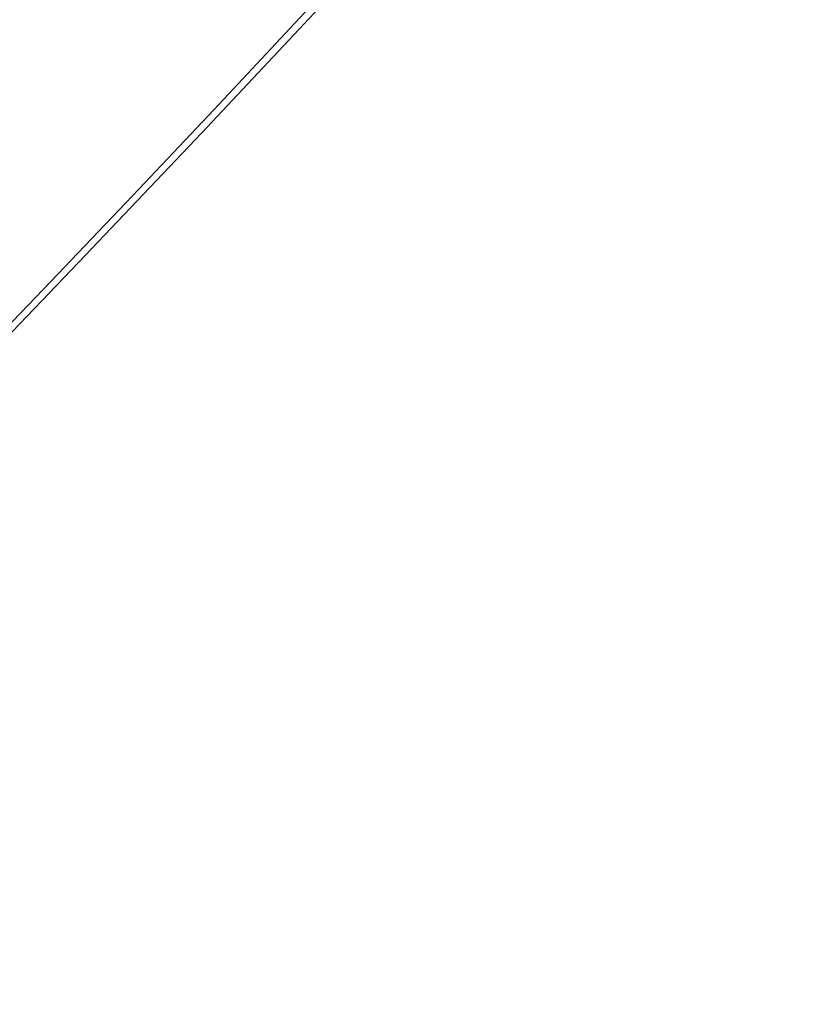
# Model space of a CAD drawing. Header units: millimetres. Extents: x -1649 to 240, y -242 to 238.
# Tile 510 of 656: x 20.485 to 21.257, y -22.144 to -21.183. Entities that reach past the tile are written whole.
import ezdxf

# ---------------------------------------------------------------- set-up
doc = ezdxf.new("R2010")
doc.units = ezdxf.units.MM
for name, color, linetype, true_color in [('BOMBILLA', 7, 'Continuous', 0xfff700), ('NEGRO', 7, 'Continuous', 0x292828), ('PANTALLA', 7, 'Continuous', 0xffffff)]:
    doc.layers.add(name, color=color, linetype=linetype, true_color=true_color)

# ---------------------------------------------------------------- blocks, each defined once
blk = doc.blocks.new('DOME M 29914')
at = {"layer": 'BOMBILLA', "extrusion": (0, 0, -1)}
blk.add_arc((-12.50152331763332, -0.01811837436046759, -330.6345638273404), 24.05871559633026, 180.8118392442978, 0.8118392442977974, dxfattribs=at)
at = {"layer": 'NEGRO', "extrusion": (0, 0, -1)}
for centre, radius, start, end in [((-12.49999999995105, -1.341600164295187e-10, -253.25), 211.4999999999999, 292.5907274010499, 112.5907273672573), ((-12.49999999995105, -1.341600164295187e-10, -253.5), 210, 329.857864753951, 149.8578647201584), ((-12.49999999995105, -1.341600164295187e-10, -253.25), 210.4999999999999, 292.5907274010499, 112.5907273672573), ((-12.49999999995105, -1.341600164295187e-10, -253.5), 206, 329.857864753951, 149.8578647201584), ((-12.49999999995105, -1.341600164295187e-10, -247), 199.5, 292.5907274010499, 112.5907273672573), ((-12.49999999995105, -1.341500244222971e-10, -258.5), 211.5, 292.590727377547, 112.5907273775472), ((-12.49999999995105, -1.341506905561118e-10, -248), 210.5, 292.590727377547, 112.5907273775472), ((-12.49999999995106, -1.341466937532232e-10, -258.4999999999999), 210.5, 292.5907273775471, 112.5907273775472), ((-12.49999999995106, -1.341513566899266e-10, -247.5), 199.5, 292.5907273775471, 112.5907273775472), ((-12.49999999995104, -1.341606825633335e-10, -259.5), 210, 329.8578647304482, 149.8578647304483), ((-12.49999999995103, -1.341431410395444e-10, -259.5), 206, 329.8578647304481, 149.8578647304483), ((-12.49999999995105, -1.341600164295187e-10, -253.25), 211.4999999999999, 112.5907273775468, 292.5907274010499), ((-12.49999999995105, -1.341950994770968e-10, -248), 211.5, 112.5907273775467, 292.5907273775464), ((-12.49999999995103, -1.341977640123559e-10, -258.4999999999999), 211.5, 112.5907273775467, 292.5907273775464), ((-12.49999999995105, -1.341600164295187e-10, -253.25), 210.4999999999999, 112.5907273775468, 292.5907274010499), ((-12.49999999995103, -1.341911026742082e-10, -258.5), 210.5, 112.5907273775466, 292.5907273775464), ((-12.49999999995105, -1.341600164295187e-10, -247), 199.5, 112.5907273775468, 292.5907274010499), ((-12.49999999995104, -1.341873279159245e-10, -247.5), 199.5, 112.5907273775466, 292.5907273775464), ((-12.49999999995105, -1.341600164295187e-10, -253.5), 210, 149.8578647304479, 329.857864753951), ((-12.49999999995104, -1.341280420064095e-10, -259.5), 210, 149.8578647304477, 329.8578647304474), ((-12.49999999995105, -1.341600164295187e-10, -253.5), 206, 149.8578647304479, 329.857864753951), ((-12.49999999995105, -1.341633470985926e-10, -259.5), 206, 149.8578647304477, 329.8578647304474), ((-12.49999999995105, -1.341600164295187e-10, -265.119279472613), 28.40000000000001, 60.27582303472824, 240.2758230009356), ((-12.49999999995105, -1.341569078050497e-10, -265.619279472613), 26.30000000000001, 60.27582301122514, 240.2758230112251), ((-12.49999999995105, -1.341600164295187e-10, -264.369279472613), 26.30000000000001, 60.27582303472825, 240.2758230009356), ((-12.49999999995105, -1.341582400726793e-10, -267.119279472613), 28.40000000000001, 60.27582301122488, 240.2758230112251), ((-12.49999999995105, -1.341571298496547e-10, -275.919279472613), 23.10000000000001, 60.27582301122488, 240.2758230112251), ((-12.49999999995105, -1.341600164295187e-10, -258.5), 32.49999999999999, 179.8578647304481, 359.8578647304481), ((-12.49999999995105, -1.341600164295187e-10, -257.5), 32.49999999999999, 179.8578647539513, 359.8578647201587), ((-12.49999999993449, -1.051529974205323e-10, -267.1192794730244), 23.09999999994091, 199.3777590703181, 240.2758230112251), ((-12.49999999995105, -1.341600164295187e-10, -271.519279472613), 23.10000000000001, 199.3777590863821, 240.2758230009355)]:
    blk.add_arc(centre, radius, start, end, dxfattribs=at)
at = {"layer": 'NEGRO'}
for centre, radius, start, end in [((12.49999999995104, -1.341891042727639e-10, 248), 211.5, 67.4092726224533, 247.4092726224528), ((12.49999999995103, -1.341704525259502e-10, 246.5), 210, 67.4092726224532, 247.4092726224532), ((12.49999999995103, -1.341822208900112e-10, 247.5), 210, 67.40927262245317, 210.1421352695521), ((12.49999999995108, -1.341893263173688e-10, 247.5), 210.0000000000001, 67.40927262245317, 210.1421352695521), ((12.49999999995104, -1.341498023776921e-10, 247.5), 206, 30.14213526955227, 210.1421352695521), ((12.49999999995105, -1.341773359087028e-10, 246.5), 199.5, 67.40927262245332, 247.4092726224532), ((12.49999999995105, -1.341449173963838e-10, 248), 210.5, 247.4092726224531, 67.4092726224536), ((12.49999999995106, -1.341553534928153e-10, 246.5), 210, 247.4092726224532, 67.4092726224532), ((12.49999999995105, -1.34168010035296e-10, 246.5), 199.5, 247.4092726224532, 67.4092726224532), ((12.49999999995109, -1.341751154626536e-10, 247.5), 210, 247.4092726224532, 30.14213526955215), ((12.49999999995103, -1.341253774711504e-10, 247.5), 210.0000000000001, 247.4092726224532, 30.14213526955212), ((12.49999999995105, -1.341600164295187e-10, 247.5), 206, 210.1421352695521, 30.14213526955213), ((12.49999999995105, -1.341644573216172e-10, 263.1192794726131), 28.4, 299.7241769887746, 119.7241769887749), ((12.49999999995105, -1.341675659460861e-10, 263.1192794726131), 26.3, 299.7241769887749, 119.7241769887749), ((12.49999999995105, -1.341600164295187e-10, 256.5), 32.49999999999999, 180.1421352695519, 0.1421352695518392)]:
    blk.add_arc(centre, radius, start, end, dxfattribs=at)
for points, weights in [([(93.57808880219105, 194.866481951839, 246.9393398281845), (-296.1548751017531, 357.0226595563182, 246.9393398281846), (-458.3110527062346, -32.71030434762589, 246.9393398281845), (-68.57808880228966, -194.8664819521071, 246.9393398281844)], [0.8164906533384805, 0.2721635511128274, 0.2721635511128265, 0.8164906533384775]), ([(93.3064566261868, 194.2136297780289, 247.6464466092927), (-295.1208029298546, 355.826543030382, 247.6464466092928), (-456.7337161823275, -32.60071652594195, 247.6464466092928), (-68.3064566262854, -194.213629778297, 247.6464466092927)], [0.8164906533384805, 0.2721635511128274, 0.2721635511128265, 0.8164906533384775]), ([(-68.57808880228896, -194.8664819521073, 246.9393398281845), (321.1548751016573, -357.0226595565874, 246.9393398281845), (483.3110527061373, 32.71030434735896, 246.9393398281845), (93.57808880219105, 194.866481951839, 246.9393398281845)], [0.8164906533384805, 0.2721635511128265, 0.2721635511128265, 0.8164906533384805]), ([(-68.3064566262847, -194.2136297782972, 247.6464466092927), (320.1208029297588, -355.8265430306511, 247.6464466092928), (481.7337161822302, 32.600716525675, 247.6464466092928), (93.3064566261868, 194.2136297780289, 247.6464466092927)], [0.8164906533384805, 0.2721635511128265, 0.2721635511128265, 0.8164906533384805])]:
    blk.add_rational_spline(points, weights, degree=3, dxfattribs=at)
for points, weights, knots in [([(6.907576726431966, -20.47675540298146, 267.788785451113), (18.72983697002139, -23.70554248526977, 268.038785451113), (27.43717872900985, -15.08155832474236, 268.288785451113), (36.14452048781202, -6.457574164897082, 268.538785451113), (33.02960200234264, 5.39519707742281, 268.788785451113), (29.91468351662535, 17.24796832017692, 269.038785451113), (18.09242327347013, 20.47675540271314, 269.288785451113), (6.270163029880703, 23.70554248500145, 269.538785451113), (-2.437178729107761, 15.08155832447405, 269.788785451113), (-11.14452048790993, 6.457574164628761, 270.038785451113), (-8.029602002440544, -5.39519707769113, 270.288785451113), (-4.914683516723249, -17.24796832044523, 270.538785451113), (6.907576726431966, -20.47675540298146, 270.788785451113), (18.72983697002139, -23.70554248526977, 271.038785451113), (27.43717872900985, -15.08155832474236, 271.288785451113), (36.14452048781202, -6.457574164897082, 271.538785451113), (33.02960200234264, 5.39519707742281, 271.788785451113), (29.91468351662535, 17.24796832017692, 272.038785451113), (18.09242327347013, 20.47675540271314, 272.288785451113), (6.270163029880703, 23.70554248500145, 272.538785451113), (-2.437178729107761, 15.08155832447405, 272.788785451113), (-11.14452048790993, 6.457574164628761, 273.038785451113), (-8.029602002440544, -5.39519707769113, 273.288785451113), (-4.914683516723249, -17.24796832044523, 273.538785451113), (6.907576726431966, -20.47675540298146, 273.788785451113), (18.72983697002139, -23.70554248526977, 274.038785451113), (27.43717872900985, -15.08155832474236, 274.288785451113), (36.14452048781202, -6.457574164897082, 274.538785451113), (33.02960200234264, 5.39519707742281, 274.788785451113), (29.91468351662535, 17.24796832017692, 275.038785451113), (18.09242327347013, 20.47675540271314, 275.288785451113), (12.34638650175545, 22.04606016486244, 275.4102942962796), (6.622775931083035, 20.39683669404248, 275.5505617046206)], [1, 0.866025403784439, 1, 0.866025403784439, 1, 0.866025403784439, 1, 0.866025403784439, 1, 0.866025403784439, 1, 0.866025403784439, 1, 0.866025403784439, 1, 0.866025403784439, 1, 0.866025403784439, 1, 0.866025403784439, 1, 0.866025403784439, 1, 0.866025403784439, 1, 0.866025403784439, 1, 0.866025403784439, 1, 0.866025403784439, 1, 0.9300682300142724, 0.9331421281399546], [0, 0, 0, 0.0416666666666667, 0.0416666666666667, 0.0833333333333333, 0.0833333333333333, 0.125, 0.125, 0.166666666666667, 0.166666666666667, 0.208333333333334, 0.208333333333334, 0.25, 0.25, 0.291666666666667, 0.291666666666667, 0.333333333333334, 0.333333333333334, 0.375, 0.375, 0.416666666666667, 0.416666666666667, 0.458333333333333, 0.458333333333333, 0.5, 0.5, 0.541666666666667, 0.541666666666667, 0.583333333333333, 0.583333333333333, 0.625, 0.625, 0.646749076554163, 0.646749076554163, 0.646749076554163]), ([(6.907576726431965, -20.47675540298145, 265.680037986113), (18.72983697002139, -23.70554248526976, 265.930037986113), (27.43717872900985, -15.08155832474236, 266.180037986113), (36.14452048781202, -6.457574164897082, 266.430037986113), (33.02960200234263, 5.395197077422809, 266.680037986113), (29.91468351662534, 17.24796832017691, 266.930037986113), (18.09242327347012, 20.47675540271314, 267.180037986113), (6.270163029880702, 23.70554248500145, 267.430037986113), (-2.437178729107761, 15.08155832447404, 267.680037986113), (-11.14452048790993, 6.457574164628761, 267.9300379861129), (-8.029602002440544, -5.39519707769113, 268.180037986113), (-4.914683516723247, -17.24796832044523, 268.430037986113), (6.907576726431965, -20.47675540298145, 268.680037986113), (18.72983697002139, -23.70554248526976, 268.930037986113), (27.43717872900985, -15.08155832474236, 269.180037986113), (36.14452048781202, -6.457574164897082, 269.430037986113), (33.02960200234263, 5.395197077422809, 269.680037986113), (29.91468351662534, 17.24796832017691, 269.930037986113), (18.09242327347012, 20.47675540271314, 270.180037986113), (6.270163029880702, 23.70554248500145, 270.430037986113), (-2.437178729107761, 15.08155832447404, 270.680037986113), (-11.14452048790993, 6.457574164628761, 270.9300379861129), (-8.029602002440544, -5.39519707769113, 271.180037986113), (-4.914683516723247, -17.24796832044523, 271.430037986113), (6.907576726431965, -20.47675540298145, 271.680037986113), (18.72983697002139, -23.70554248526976, 271.930037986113), (27.43717872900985, -15.08155832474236, 272.180037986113), (36.14452048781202, -6.457574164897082, 272.430037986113), (33.02960200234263, 5.395197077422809, 272.680037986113), (29.91468351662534, 17.24796832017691, 272.930037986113), (18.09242327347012, 20.47675540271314, 273.180037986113), (6.270163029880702, 23.70554248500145, 273.430037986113), (-2.437178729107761, 15.08155832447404, 273.680037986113), (-11.14452048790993, 6.457574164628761, 273.9300379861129), (-8.029602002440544, -5.39519707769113, 274.180037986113), (-4.914683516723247, -17.24796832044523, 274.430037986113), (6.907576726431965, -20.47675540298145, 274.680037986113), (18.72983697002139, -23.70554248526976, 274.930037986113), (27.43717872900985, -15.08155832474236, 275.180037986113), (33.52303629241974, -9.053962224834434, 275.3547714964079), (33.72102674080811, -0.4906464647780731, 275.5505846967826)], [1, 0.866025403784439, 1, 0.866025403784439, 1, 0.866025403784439, 1, 0.866025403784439, 1, 0.866025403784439, 1, 0.866025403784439, 1, 0.866025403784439, 1, 0.866025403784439, 1, 0.866025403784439, 1, 0.866025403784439, 1, 0.866025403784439, 1, 0.866025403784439, 1, 0.866025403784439, 1, 0.866025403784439, 1, 0.866025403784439, 1, 0.866025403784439, 1, 0.866025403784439, 1, 0.866025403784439, 1, 0.866025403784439, 1, 0.9024248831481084, 0.946979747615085], [0, 0, 0, 0.0416666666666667, 0.0416666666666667, 0.0833333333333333, 0.0833333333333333, 0.125, 0.125, 0.166666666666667, 0.166666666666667, 0.208333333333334, 0.208333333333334, 0.25, 0.25, 0.291666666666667, 0.291666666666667, 0.333333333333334, 0.333333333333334, 0.375, 0.375, 0.416666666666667, 0.416666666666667, 0.458333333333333, 0.458333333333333, 0.5, 0.5, 0.541666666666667, 0.541666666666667, 0.583333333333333, 0.583333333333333, 0.625, 0.625, 0.666666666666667, 0.666666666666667, 0.708333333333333, 0.708333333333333, 0.75, 0.75, 0.791666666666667, 0.791666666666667, 0.8220129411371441, 0.8220129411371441, 0.8220129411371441])]:
    blk.add_rational_spline(points, weights, degree=2, knots=knots, dxfattribs=at)
at = {"layer": 'PANTALLA', "extrusion": (0, 0, -1)}
for radius in [210, 206]:
    blk.add_arc((-12.49999999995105, -1.341611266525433e-10, -259.5), radius, 59.85786473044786, 239.8578647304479, dxfattribs=at)
at = {"layer": 'PANTALLA'}
for radius in [210, 206]:
    blk.add_arc((12.49999999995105, -1.341600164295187e-10, 259.5), radius, 120.1421352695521, 300.1421352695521, dxfattribs=at)
at = {"layer": 'PANTALLA', "extrusion": (0.864782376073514, 0.5021468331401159, 3.049165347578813e-17)}
for radius in [210, 206]:
    blk.add_arc((-6.276835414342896, 259.5, 10.80977970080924), radius, 0, 180, dxfattribs=at)
at = {"layer": 'PANTALLA', "extrusion": (0.502146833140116, -0.864782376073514, 0)}
for centre, radius, start in [((10.80977970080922, 259.5000000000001, 6.276835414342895), 210, 358.5434189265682), ((10.80977970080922, 259.5000000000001, 6.276835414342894), 206, 358.5151295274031)]:
    blk.add_arc(centre, radius, start, 180, dxfattribs=at)
at = {"layer": 'PANTALLA'}
for points, knots in [([(-152.2349515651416, 130.1303219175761, 254.1619244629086), (-148.4311605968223, 134.9456279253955, 254.1619244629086), (-144.4180670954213, 139.5918377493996, 254.1619244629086), (-135.9963979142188, 148.5192942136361, 254.1619244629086), (-131.5918717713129, 152.7962481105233, 254.1619244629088), (-124.7138543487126, 158.9127901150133, 254.1619244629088), (-122.3769522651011, 160.9009771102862, 254.1619244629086), (-117.6176894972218, 164.7734917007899, 254.1619244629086), (-115.1959005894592, 166.6573540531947, 254.1619244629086), (-111.5026355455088, 169.4024914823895, 254.1619244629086), (-110.2615802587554, 170.3039992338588, 254.1619244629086), (-107.7599337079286, 172.0796504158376, 254.1619244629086), (-106.4994175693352, 172.9537405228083, 254.1619244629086), (-103.9594537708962, 174.6741348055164, 254.1619244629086), (-102.6800823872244, 175.520387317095, 254.1619244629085), (-100.7472989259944, 176.7686126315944, 254.1619244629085), (-100.1007342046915, 177.1811721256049, 254.1619244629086), (-98.8032001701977, 177.9991313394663, 254.1619244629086), (-98.15215282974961, 178.4045800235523, 254.1619244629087), (-97.49894991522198, 178.806420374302, 254.1619244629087), (-96.74110677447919, 179.2726337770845, 254.1619244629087), (-95.98024954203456, 179.7340592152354, 254.1619244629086), (-94.45285327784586, 180.6471250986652, 254.1619244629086), (-93.68619060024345, 181.0988390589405, 254.1619244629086), (-92.91676112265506, 181.5456180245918, 254.1619244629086), (-92.14730831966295, 181.9924105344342, 254.1619244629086), (-91.37496414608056, 182.4343399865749, 254.1619244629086), (-89.82484464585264, 183.3082725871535, 254.1619244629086), (-89.04694384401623, 183.7403460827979, 254.1619244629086), (-88.2664026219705, 184.1674158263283, 254.1619244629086), (-87.59360014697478, 184.5355367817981, 254.1619244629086), (-86.91874742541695, 184.8999885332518, 254.1619244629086), (-85.56516968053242, 185.6214309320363, 254.1619244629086), (-84.88636327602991, 185.9784647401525, 254.1619244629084), (-82.84422539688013, 187.0383287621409, 254.1619244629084), (-81.47507822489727, 187.7299720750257, 254.1619244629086), (-78.72187086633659, 189.0831246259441, 254.1619244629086), (-77.33789335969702, 189.7445932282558, 254.1619244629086), (-74.55568938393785, 191.0370767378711, 254.1619244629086), (-73.15754646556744, 191.6680528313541, 254.1619244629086), (-68.94266623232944, 193.5148800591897, 254.1619244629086), (-66.1060665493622, 194.6843676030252, 254.1619244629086), (-60.38365236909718, 196.8981714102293, 254.1619244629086), (-57.49852536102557, 197.9422217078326, 254.1619244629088), (-48.77692298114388, 200.883796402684, 254.1619244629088), (-42.87909702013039, 202.5890336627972, 254.1619244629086), (-30.95104446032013, 205.4779007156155, 254.1619244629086), (-24.92655343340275, 206.6601414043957, 254.1619244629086), (-18.85895380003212, 207.5767833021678, 254.1619244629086), (-11.78366055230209, 208.6456590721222, 254.1619244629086), (-4.65834489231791, 209.3520919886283, 254.1619244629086), (9.636526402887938, 210.0345393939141, 254.1619244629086), (16.79673406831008, 210.0101076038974, 254.1619244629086), (38.24090065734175, 208.8396227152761, 254.1619244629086), (52.42274021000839, 206.5980561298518, 254.1619244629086), (66.26563000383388, 202.9304363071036, 254.1619244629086), (80.09839053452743, 199.2655001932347, 254.1619244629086), (93.52017523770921, 194.1958114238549, 254.1619244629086), (112.7181359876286, 184.6048689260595, 254.1619244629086), (118.9472309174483, 181.0845643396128, 254.1619244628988), (131.0218246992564, 173.4220559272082, 254.1619244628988), (136.8594390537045, 169.2848555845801, 254.1619244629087), (142.474544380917, 164.8578865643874, 254.1619244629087), (152.8431851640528, 156.6832132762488, 254.1619244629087), (162.4174956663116, 147.5485799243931, 254.1619244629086), (179.722944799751, 127.6022165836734, 254.1619244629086), (187.4154922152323, 116.8349670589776, 254.1619244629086), (194.0456180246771, 105.416761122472, 254.1619244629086), (200.6757438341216, 93.99855518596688, 254.1619244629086), (206.2138776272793, 81.98031812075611, 254.1619244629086), (214.9589424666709, 57.06325928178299, 254.1619244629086), (218.1463719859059, 44.22000264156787, 254.1619244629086), (220.1063333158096, 31.16272319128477, 254.1619244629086), (221.167744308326, 24.09159391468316, 254.1619244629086), (221.8671954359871, 16.9708540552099, 254.1619244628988), (222.5367079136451, 2.68584081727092, 254.1619244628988), (222.5063320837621, -4.469104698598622, 254.1619244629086), (221.3196483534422, -25.89664904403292, 254.1619244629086), (219.0695100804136, -40.06643826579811, 254.1619244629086), (215.3956309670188, -53.89682628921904, 254.1619244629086), (211.7190615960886, -67.73734183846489, 254.1619244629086), (206.6359550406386, -81.16534323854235, 254.1619244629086), (197.0227043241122, -100.369710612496, 254.1619244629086), (193.4946289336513, -106.6004292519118, 254.1619244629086), (185.8159999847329, -118.6771729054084, 254.1619244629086), (181.6704677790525, -124.5153004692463, 254.1619244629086), (177.2349515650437, -130.1303219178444, 254.1619244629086), (173.4311605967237, -134.9456279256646, 254.1619244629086), (169.4180670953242, -139.5918377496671, 254.1619244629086), (160.9963979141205, -148.5192942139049, 254.1619244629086), (156.5918717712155, -152.7962481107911, 254.1619244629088), (149.7138543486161, -158.9127901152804, 254.1619244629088), (147.3769522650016, -160.9009771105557, 254.1619244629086), (142.6176894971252, -164.7734917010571, 254.1619244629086), (140.1959005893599, -166.6573540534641, 254.1619244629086), (136.5026355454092, -169.4024914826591, 254.1619244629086), (135.2615802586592, -170.3039992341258, 254.1619244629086), (132.7599337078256, -172.0796504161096, 254.1619244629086), (131.4994175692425, -172.9537405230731, 254.1619244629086), (128.9594537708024, -174.6741348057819, 254.1619244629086), (127.6800823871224, -175.520387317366, 254.1619244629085), (125.7472989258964, -176.7686126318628, 254.1619244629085), (125.1007342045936, -177.1811721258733, 254.1619244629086), (123.8032001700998, -177.9991313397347, 254.1619244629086), (123.1521528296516, -178.4045800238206, 254.1619244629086), (122.498949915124, -178.8064203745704, 254.1619244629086), (121.7411067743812, -179.2726337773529, 254.1619244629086), (120.9802495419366, -179.7340592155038, 254.1619244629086), (119.4528532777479, -180.6471250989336, 254.1619244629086), (118.6861906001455, -181.0988390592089, 254.1619244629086), (117.9167611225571, -181.5456180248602, 254.1619244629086), (117.147308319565, -181.9924105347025, 254.1619244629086), (116.3749641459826, -182.4343399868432, 254.1619244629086), (114.8248446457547, -183.3082725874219, 254.1619244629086), (114.0469438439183, -183.7403460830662, 254.1619244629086), (113.2664026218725, -184.1674158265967, 254.1619244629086), (112.5936001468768, -184.5355367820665, 254.1619244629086), (111.918747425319, -184.8999885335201, 254.1619244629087), (110.5651696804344, -185.6214309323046, 254.1619244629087), (109.8863632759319, -185.9784647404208, 254.1619244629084), (107.8442253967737, -187.0383287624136, 254.1619244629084), (106.4750782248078, -187.7299720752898, 254.1619244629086), (103.7218708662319, -189.0831246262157, 254.1619244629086), (102.3378933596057, -189.744593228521, 254.1619244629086), (99.55568938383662, -191.037076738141, 254.1619244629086), (98.15754646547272, -191.6680528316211, 254.1619244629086), (93.94266623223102, -193.5148800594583, 254.1619244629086), (91.10606654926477, -194.6843676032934, 254.1619244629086), (85.38365236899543, -196.8981714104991, 254.1619244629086), (82.49852536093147, -197.9422217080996, 254.1619244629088), (73.7769229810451, -200.8837964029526, 254.1619244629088), (67.8790970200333, -202.5890336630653, 254.1619244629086), (55.9510444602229, -205.4779007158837, 254.1619244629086), (49.92655343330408, -206.6601414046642, 254.1619244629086), (43.85895379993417, -207.5767833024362, 254.1619244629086), (36.78366055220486, -208.6456590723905, 254.1619244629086), (29.65834489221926, -209.3520919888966, 254.1619244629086), (15.36347359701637, -210.0345393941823, 254.1619244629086), (8.20326593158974, -210.0101076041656, 254.1619244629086), (-13.24090065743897, -208.8396227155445, 254.1619244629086), (-27.4227402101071, -206.5980561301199, 254.1619244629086), (-41.26563000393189, -202.9304363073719, 254.1619244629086), (-55.0983905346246, -199.2655001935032, 254.1619244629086), (-68.52017523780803, -194.1958114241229, 254.1619244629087), (-87.71813598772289, -184.6048689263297, 254.1619244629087), (-93.94723091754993, -181.0845643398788, 254.1619244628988), (-106.0218246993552, -173.422055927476, 254.1619244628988), (-111.8594390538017, -169.284855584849, 254.1619244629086), (-117.474544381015, -164.8578865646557, 254.1619244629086), (-127.8431851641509, -156.683213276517, 254.1619244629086), (-137.4174956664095, -147.5485799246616, 254.1619244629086), (-154.7229447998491, -127.6022165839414, 254.1619244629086), (-162.4154922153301, -116.8349670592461, 254.1619244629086), (-169.045618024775, -105.4167611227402, 254.1619244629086), (-175.6757438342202, -93.99855518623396, 254.1619244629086), (-181.2138776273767, -81.98031812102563, 254.1619244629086), (-189.9589424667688, -57.06325928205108, 254.1619244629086), (-193.1463719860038, -44.22000264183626, 254.1619244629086), (-195.1063333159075, -31.16272319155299, 254.1619244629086), (-196.1677443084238, -24.09159391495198, 254.1619244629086), (-196.8671954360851, -16.97085405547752, 254.1619244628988), (-197.5367079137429, -2.685840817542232, 254.1619244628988), (-197.5063320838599, 4.469104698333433, 254.1619244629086), (-196.3196483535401, 25.89664904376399, 254.1619244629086), (-194.0695100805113, 40.06643826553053, 254.1619244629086), (-190.3956309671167, 53.8968262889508, 254.1619244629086), (-186.7190615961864, 67.7373418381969, 254.1619244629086), (-181.6359550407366, 81.16534323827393, 254.1619244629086), (-172.0227043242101, 100.3697106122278, 254.1619244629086), (-168.4946289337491, 106.6004292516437, 254.1619244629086), (-160.8159999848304, 118.6771729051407, 254.1619244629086), (-156.6704677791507, 124.5153004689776, 254.1619244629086), (-152.2349515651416, 130.1303219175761, 254.1619244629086)], [0, 0, 0, 0, 18.41104059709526, 18.41104059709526, 36.82208119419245, 36.82208119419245, 46.02649567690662, 46.02649567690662, 55.23091015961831, 55.23091015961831, 59.83297919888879, 59.83297919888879, 64.43504823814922, 64.43504823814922, 69.0371172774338, 69.0371172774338, 71.33810861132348, 71.33810861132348, 73.63915176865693, 73.63915176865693, 73.63915176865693, 76.30845475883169, 76.30845475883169, 78.97783866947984, 78.97783866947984, 78.97783866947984, 81.64714165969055, 81.64714165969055, 84.31652557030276, 84.31652557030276, 84.31652557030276, 86.61741973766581, 86.61741973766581, 88.91836572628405, 88.91836572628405, 93.52044772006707, 93.52044772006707, 98.1225297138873, 98.1225297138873, 102.7246117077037, 102.7246117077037, 111.9290521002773, 111.9290521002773, 121.1334924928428, 121.1334924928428, 139.5445849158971, 139.5445849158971, 157.9556773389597, 157.9556773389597, 157.9556773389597, 179.4340849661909, 179.4340849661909, 200.912492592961, 200.912492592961, 243.8973990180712, 243.8973990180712, 243.8973990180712, 286.8508179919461, 286.8508179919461, 308.3135126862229, 308.3135126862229, 329.776207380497, 329.776207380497, 329.776207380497, 369.4162010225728, 369.4162010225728, 409.0561946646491, 409.0561946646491, 409.0561946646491, 448.696188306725, 448.696188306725, 488.3361819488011, 488.3361819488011, 488.3361819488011, 509.7988766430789, 509.7988766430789, 531.2615713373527, 531.2615713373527, 574.2149903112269, 574.2149903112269, 574.2149903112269, 617.1998967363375, 617.1998967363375, 638.678304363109, 638.678304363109, 660.1567119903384, 660.1567119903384, 660.1567119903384, 678.5677525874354, 678.5677525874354, 696.9787931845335, 696.9787931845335, 706.1832076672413, 706.1832076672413, 715.3876221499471, 715.3876221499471, 719.9896911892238, 719.9896911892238, 724.5917602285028, 724.5917602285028, 729.1938292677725, 729.1938292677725, 731.494820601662, 731.494820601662, 733.7958637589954, 733.7958637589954, 733.7958637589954, 736.4651667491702, 736.4651667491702, 739.1345506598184, 739.1345506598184, 739.1345506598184, 741.8038536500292, 741.8038536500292, 744.4732375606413, 744.4732375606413, 744.4732375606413, 746.774131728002, 746.774131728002, 749.0750777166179, 749.0750777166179, 753.6771597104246, 753.6771597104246, 758.2792417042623, 758.2792417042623, 762.8813236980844, 762.8813236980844, 772.0857640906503, 772.0857640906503, 781.2902044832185, 781.2902044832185, 799.7012969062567, 799.7012969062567, 818.1123893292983, 818.1123893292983, 818.1123893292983, 839.5907969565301, 839.5907969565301, 861.0692045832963, 861.0692045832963, 904.0541110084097, 904.0541110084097, 904.0541110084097, 947.007529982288, 947.007529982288, 968.4702246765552, 968.4702246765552, 989.9329193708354, 989.9329193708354, 989.9329193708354, 1029.572913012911, 1029.572913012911, 1069.212906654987, 1069.212906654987, 1069.212906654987, 1108.852900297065, 1108.852900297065, 1148.49289393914, 1148.49289393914, 1148.49289393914, 1169.955588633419, 1169.955588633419, 1191.418283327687, 1191.418283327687, 1234.371702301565, 1234.371702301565, 1234.371702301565, 1277.356608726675, 1277.356608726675, 1298.835016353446, 1298.835016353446, 1320.313423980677, 1320.313423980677, 1320.313423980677, 1320.313423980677]), ([(-149.0909969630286, 127.655217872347, 254.1619244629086), (-145.365156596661, 132.3715331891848, 254.1619244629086), (-141.434621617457, 136.9224697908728, 254.1619244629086), (-133.1867417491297, 145.6674422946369, 254.1619244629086), (-128.8733509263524, 149.8572858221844, 254.1619244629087), (-122.1379412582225, 155.8497960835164, 254.1619244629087), (-119.8495361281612, 157.797764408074, 254.1619244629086), (-115.1891182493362, 161.5921509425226, 254.1619244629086), (-112.8176637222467, 163.438114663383, 254.1619244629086), (-109.2012051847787, 166.128199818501, 254.1619244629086), (-107.9859664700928, 167.0116582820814, 254.1619244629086), (-105.536372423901, 168.7518204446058, 254.1619244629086), (-104.3020904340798, 169.6084720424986, 254.1619244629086), (-101.8149999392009, 171.2946085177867, 254.1619244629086), (-100.5622658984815, 172.1240429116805, 254.1619244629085), (-98.66973098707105, 173.3475126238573, 254.1619244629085), (-98.03663158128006, 173.7518986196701, 254.1619244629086), (-96.76612162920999, 174.5536704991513, 254.1619244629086), (-96.12863490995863, 174.9511042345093, 254.1619244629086), (-95.48903823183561, 175.3450101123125, 254.1619244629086), (-94.73142274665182, 175.8115997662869, 254.1619244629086), (-93.97073116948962, 176.2733104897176, 254.1619244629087), (-92.44355573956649, 177.1867566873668, 254.1619244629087), (-91.67694340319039, 177.6385685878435, 254.1619244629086), (-90.90751194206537, 178.0853487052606, 254.1619244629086), (-90.13805623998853, 178.5321428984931, 254.1619244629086), (-89.3656519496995, 178.9739800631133, 254.1619244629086), (-87.81531161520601, 179.8475323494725, 254.1619244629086), (-87.03724514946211, 180.2793205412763, 254.1619244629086), (-86.25649093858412, 180.7060055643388, 254.1619244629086), (-85.59732444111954, 181.0662424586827, 254.1619244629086), (-84.93615462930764, 181.422889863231, 254.1619244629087), (-83.61003127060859, 182.1288859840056, 254.1619244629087), (-82.9449982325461, 182.478276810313, 254.1619244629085), (-80.94431121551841, 183.5154566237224, 254.1619244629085), (-79.60297455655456, 184.1923022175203, 254.1619244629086), (-76.90572909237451, 185.5165160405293, 254.1619244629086), (-75.54990104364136, 186.1638446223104, 254.1619244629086), (-72.82432139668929, 187.4287125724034, 254.1619244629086), (-71.45465140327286, 188.046214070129, 254.1619244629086), (-67.3256565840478, 189.8536244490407, 254.1619244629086), (-64.5469222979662, 190.9981830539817, 254.1619244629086), (-58.9413591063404, 193.1648683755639, 254.1619244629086), (-56.1152016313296, 194.1867355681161, 254.1619244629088), (-47.57201051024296, 197.0659382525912, 254.1619244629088), (-41.79501502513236, 198.7352052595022, 254.1619244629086), (-30.1115958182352, 201.5635938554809, 254.1619244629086), (-24.21077317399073, 202.7213595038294, 254.1619244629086), (-18.26778639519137, 203.6193710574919, 254.1619244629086), (-11.32705264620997, 204.6681465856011, 254.1619244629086), (-4.337234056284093, 205.3613552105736, 254.1619244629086), (9.68582396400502, 206.0312089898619, 254.1619244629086), (16.70989230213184, 206.0074160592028, 254.1619244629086), (37.74635756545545, 204.8596571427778, 254.1619244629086), (51.65859407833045, 202.6609538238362, 254.1619244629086), (65.23832905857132, 199.0632401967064, 254.1619244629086), (78.80773697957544, 195.46826254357, 254.1619244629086), (91.9740039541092, 190.4952501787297, 254.1619244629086), (110.806487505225, 181.0871015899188, 254.1619244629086), (116.9169976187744, 177.6338775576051, 254.1619244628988), (128.7617233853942, 170.1173580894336, 254.1619244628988), (134.4882043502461, 166.0589709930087, 254.1619244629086), (139.9964106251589, 161.7163264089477, 254.1619244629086), (150.1676004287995, 153.6974069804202, 254.1619244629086), (159.5595835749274, 144.7367955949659, 254.1619244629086), (176.5354653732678, 125.170392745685, 254.1619244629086), (184.081506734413, 114.6082355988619, 254.1619244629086), (190.5853487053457, 103.4075119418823, 254.1619244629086), (197.0891906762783, 92.206788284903, 254.1619244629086), (202.5218252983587, 80.41745476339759, 254.1619244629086), (211.1002617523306, 55.97496897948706, 254.1619244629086), (214.2269331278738, 43.37632500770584, 254.1619244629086), (216.1494988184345, 30.56773757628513, 254.1619244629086), (217.190663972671, 23.63124902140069, 254.1619244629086), (217.8767546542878, 16.6460955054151, 254.1619244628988), (218.5334213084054, 2.63308789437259, 254.1619244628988), (218.5035684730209, -4.385615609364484, 254.1619244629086), (217.3392950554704, -25.40513425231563, 254.1619244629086), (215.1318531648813, -39.30508527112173, 254.1619244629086), (211.5277585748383, -52.87207454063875, 254.1619244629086), (207.9209210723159, -66.44938902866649, 254.1619244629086), (202.9342294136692, -79.62199421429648, 254.1619244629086), (193.5033376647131, -98.46100963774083, 254.1619244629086), (190.0421912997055, -104.573175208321, 254.1619244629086), (182.5092369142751, -116.4200928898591, 254.1619244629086), (178.4423554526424, -122.1470971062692, 254.1619244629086), (174.0909969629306, -127.6552178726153, 254.1619244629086), (170.365156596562, -132.3715331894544, 254.1619244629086), (166.4346216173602, -136.9224697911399, 254.1619244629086), (158.1867417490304, -145.6674422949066, 254.1619244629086), (153.8733509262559, -149.8572858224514, 254.1619244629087), (147.1379412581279, -155.8497960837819, 254.1619244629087), (144.8495361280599, -157.7977644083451, 254.1619244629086), (140.1891182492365, -161.5921509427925, 254.1619244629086), (137.8176637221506, -163.43811466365, 254.1619244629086), (134.20120518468, -166.1281998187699, 254.1619244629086), (132.9859664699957, -167.0116582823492, 254.1619244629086), (130.5363724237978, -168.7518204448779, 254.1619244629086), (129.3020904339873, -169.6084720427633, 254.1619244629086), (126.8149999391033, -171.2946085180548, 254.1619244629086), (125.5622658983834, -172.124042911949, 254.1619244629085), (123.6697309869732, -173.3475126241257, 254.1619244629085), (123.0366315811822, -173.7518986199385, 254.1619244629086), (121.7661216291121, -174.5536704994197, 254.1619244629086), (121.1286349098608, -174.9511042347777, 254.1619244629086), (120.4890382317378, -175.3450101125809, 254.1619244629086), (119.731422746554, -175.8115997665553, 254.1619244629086), (118.9707311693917, -176.273310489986, 254.1619244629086), (117.4435557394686, -177.1867566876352, 254.1619244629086), (116.6769434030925, -177.6385685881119, 254.1619244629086), (115.9075119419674, -178.0853487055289, 254.1619244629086), (115.1380562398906, -178.5321428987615, 254.1619244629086), (114.3656519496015, -178.9739800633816, 254.1619244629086), (112.815311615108, -179.8475323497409, 254.1619244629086), (112.0372451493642, -180.2793205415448, 254.1619244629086), (111.2564909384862, -180.7060055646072, 254.1619244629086), (110.5973244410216, -181.0662424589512, 254.1619244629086), (109.9361546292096, -181.4228898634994, 254.1619244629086), (108.6100312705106, -182.128885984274, 254.1619244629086), (107.9449982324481, -182.4782768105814, 254.1619244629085), (105.9443112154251, -183.5154566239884, 254.1619244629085), (104.6029745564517, -184.192302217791, 254.1619244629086), (101.9057290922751, -185.5165160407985, 254.1619244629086), (100.5499010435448, -186.1638446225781, 254.1619244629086), (97.82432139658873, -187.4287125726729, 254.1619244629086), (96.45465140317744, -188.0462140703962, 254.1619244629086), (92.32565658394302, -189.853624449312, 254.1619244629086), (89.54692229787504, -190.9981830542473, 254.1619244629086), (83.94135910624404, -193.1648683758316, 254.1619244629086), (81.11520163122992, -194.1867355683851, 254.1619244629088), (72.5720105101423, -197.0659382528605, 254.1619244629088), (66.79501502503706, -198.7352052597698, 254.1619244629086), (55.11159581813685, -201.5635938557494, 254.1619244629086), (49.21077317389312, -202.7213595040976, 254.1619244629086), (43.2677863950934, -203.6193710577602, 254.1619244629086), (36.32705264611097, -204.6681465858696, 254.1619244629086), (29.33723405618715, -205.3613552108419, 254.1619244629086), (15.3141760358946, -206.0312089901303, 254.1619244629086), (8.290107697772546, -206.0074160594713, 254.1619244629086), (-12.74635756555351, -204.8596571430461, 254.1619244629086), (-26.65859407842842, -202.6609538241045, 254.1619244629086), (-40.23832905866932, -199.0632401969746, 254.1619244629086), (-53.80773697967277, -195.4682625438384, 254.1619244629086), (-66.97400395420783, -190.4952501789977, 254.1619244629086), (-85.80648750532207, -181.0871015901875, 254.1619244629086), (-91.91699761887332, -177.6338775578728, 254.1619244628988), (-103.7617233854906, -170.1173580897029, 254.1619244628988), (-109.4882043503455, -166.0589709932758, 254.1619244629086), (-114.9964106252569, -161.716326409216, 254.1619244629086), (-125.1676004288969, -153.6974069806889, 254.1619244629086), (-134.5595835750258, -144.7367955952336, 254.1619244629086), (-151.5354653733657, -125.1703927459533, 254.1619244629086), (-159.081506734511, -114.6082355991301, 254.1619244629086), (-165.5853487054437, -103.4075119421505, 254.1619244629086), (-172.0891906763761, -92.20678828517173, 254.1619244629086), (-177.5218252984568, -80.41745476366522, 254.1619244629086), (-186.1002617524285, -55.97496897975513, 254.1619244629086), (-189.2269331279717, -43.37632500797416, 254.1619244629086), (-191.1494988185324, -30.56773757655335, 254.1619244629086), (-192.190663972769, -23.63124902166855, 254.1619244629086), (-192.8767546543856, -16.64609550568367, 254.1619244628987), (-193.5334213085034, -2.633087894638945, 254.1619244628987), (-193.5035684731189, 4.385615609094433, 254.1619244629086), (-192.3392950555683, 25.40513425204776, 254.1619244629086), (-190.1318531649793, 39.30508527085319, 254.1619244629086), (-186.5277585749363, 52.87207454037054, 254.1619244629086), (-182.9209210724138, 66.4493890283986, 254.1619244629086), (-177.9342294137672, 79.62199421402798, 254.1619244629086), (-168.50333766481, 98.46100963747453, 254.1619244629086), (-165.0421912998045, 104.5731752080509, 254.1619244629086), (-157.509236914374, 116.4200928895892, 254.1619244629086), (-153.4423554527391, 122.1470971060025, 254.1619244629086), (-149.0909969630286, 127.655217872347, 254.1619244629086)], [0, 0, 0, 0, 18.03300776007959, 18.03300776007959, 36.0660155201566, 36.0660155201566, 45.08143953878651, 45.08143953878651, 54.0968635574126, 54.0968635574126, 58.60444060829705, 58.60444060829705, 63.11201765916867, 63.11201765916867, 67.61959471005, 67.61959471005, 69.87334106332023, 69.87334106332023, 72.12713802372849, 72.12713802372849, 72.12713802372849, 74.79645142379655, 74.79645142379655, 77.46584892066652, 77.46584892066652, 77.46584892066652, 80.13516232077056, 80.13516232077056, 82.8045598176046, 82.8045598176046, 82.8045598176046, 85.05821128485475, 85.05821128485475, 87.31191335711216, 87.31191335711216, 91.81950305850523, 91.81950305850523, 96.32709275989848, 96.32709275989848, 100.8346824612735, 100.8346824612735, 109.8501317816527, 109.8501317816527, 118.865581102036, 118.865581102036, 136.8986394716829, 136.8986394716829, 154.931697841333, 154.931697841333, 154.931697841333, 176.0017276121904, 176.0017276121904, 197.0717573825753, 197.0717573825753, 239.2393766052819, 239.2393766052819, 239.2393766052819, 281.3748936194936, 281.3748936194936, 302.4289036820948, 302.4289036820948, 323.482913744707, 323.482913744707, 323.482913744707, 362.3678861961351, 362.3678861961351, 401.2528586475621, 401.2528586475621, 401.2528586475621, 440.1378310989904, 440.1378310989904, 479.0228035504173, 479.0228035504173, 479.0228035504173, 500.0768136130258, 500.0768136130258, 521.130823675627, 521.130823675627, 563.2663406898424, 563.2663406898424, 563.2663406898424, 605.4339599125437, 605.4339599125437, 626.5039896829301, 626.5039896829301, 647.5740194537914, 647.5740194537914, 647.5740194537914, 665.6070272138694, 665.6070272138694, 683.6400349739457, 683.6400349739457, 692.6554589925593, 692.6554589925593, 701.6708830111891, 701.6708830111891, 706.1784600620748, 706.1784600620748, 710.6860371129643, 710.6860371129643, 715.193614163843, 715.193614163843, 717.4473605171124, 717.4473605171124, 719.7011574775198, 719.7011574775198, 719.7011574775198, 722.3704708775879, 722.3704708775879, 725.0398683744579, 725.0398683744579, 725.0398683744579, 727.709181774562, 727.709181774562, 730.3785792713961, 730.3785792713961, 730.3785792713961, 732.6322307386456, 732.6322307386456, 734.8859328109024, 734.8859328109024, 739.3935225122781, 739.3935225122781, 743.9011122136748, 743.9011122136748, 748.408701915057, 748.408701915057, 757.4241512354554, 757.4241512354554, 766.4396005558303, 766.4396005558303, 784.4726589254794, 784.4726589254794, 802.5057172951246, 802.5057172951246, 802.5057172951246, 823.5757470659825, 823.5757470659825, 844.645776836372, 844.645776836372, 886.8133960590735, 886.8133960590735, 886.8133960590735, 928.9489130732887, 928.9489130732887, 950.0029231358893, 950.0029231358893, 971.0569331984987, 971.0569331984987, 971.0569331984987, 1009.941905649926, 1009.941905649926, 1048.826878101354, 1048.826878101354, 1048.826878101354, 1087.711850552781, 1087.711850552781, 1126.596823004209, 1126.596823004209, 1126.596823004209, 1147.650833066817, 1147.650833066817, 1168.704843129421, 1168.704843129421, 1210.840360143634, 1210.840360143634, 1210.840360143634, 1253.007979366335, 1253.007979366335, 1274.078009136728, 1274.078009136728, 1295.148038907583, 1295.148038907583, 1295.148038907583, 1295.148038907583])]:
    blk.add_open_spline(points, degree=3, knots=knots, dxfattribs=at)

msp = doc.modelspace()

# ---------------------------------------------------------------- block references
at = {"layer": 'BOMBILLA'}
msp.add_blockref('DOME M 29914', (-12.49999999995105, -1.79912270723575, 2.712092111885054), dxfattribs=at)

doc.saveas('drawing.dxf')
